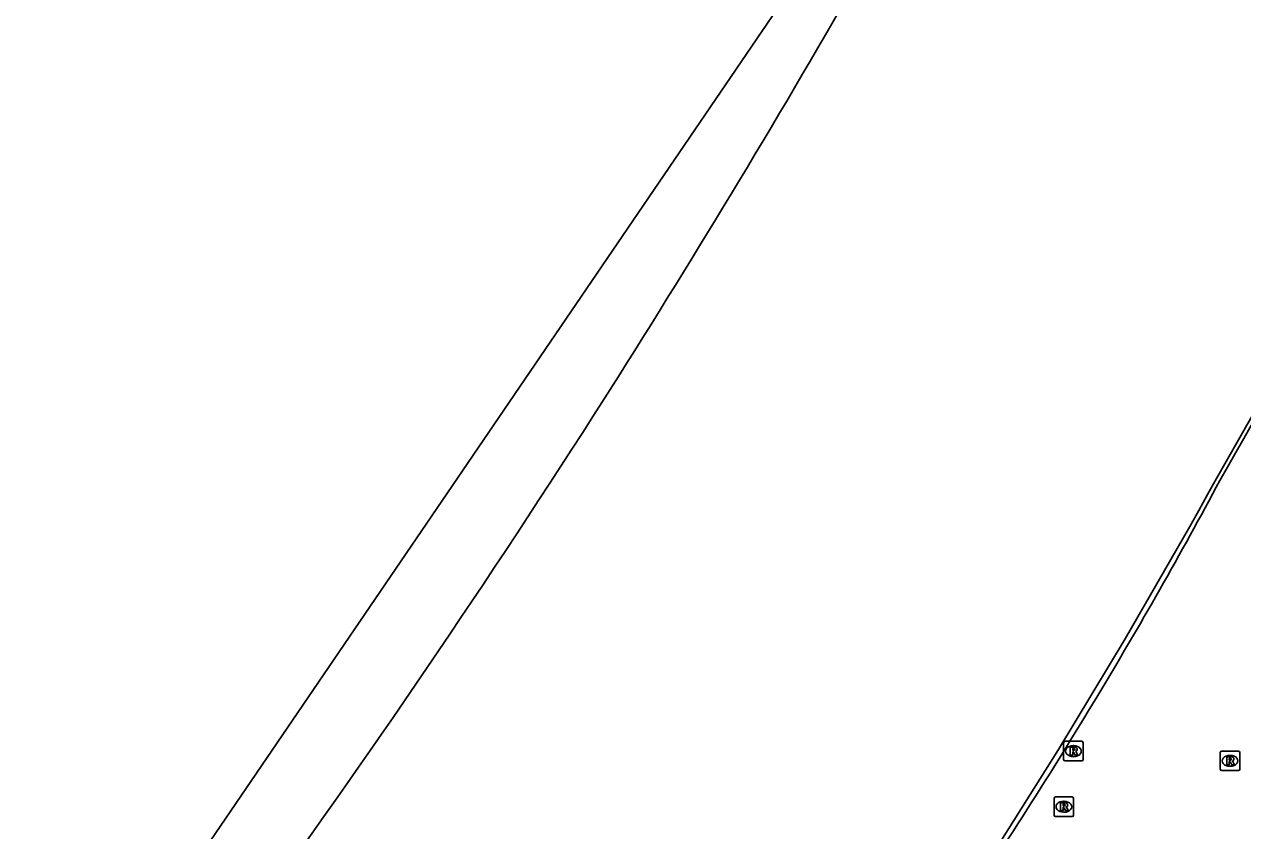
# Model space of a CAD drawing. Extents: x 155018 to 156648, y 383980 to 385733.
# Drawn here: x 155851.4 to 155913.7, y 384308.8 to 384350 of the extents above; entities that cross this region are included whole.
import ezdxf

# ---------------------------------------------------------------- set-up
doc = ezdxf.new("R2010")
doc.units = 0
for name, color, linetype in [('IMGEO_Lijnafwatering', 7, 'Continuous'), ('IMGEO_Pand', 7, 'Continuous'), ('IMGEO_Pand_overbouw', 7, 'Continuous'), ('IMGEO_Rijbaan_regionaal_gesloten', 7, 'Continuous'), ('IMGEO_Rioolput', 7, 'Continuous')]:
    doc.layers.add(name, color=color, linetype=linetype)

msp = doc.modelspace()

# ---------------------------------------------------------------- linework, layer by layer
at = {"layer": 'IMGEO_Lijnafwatering'}
for points in [[(155911.003, 384324.328), (155911.46, 384325.145), (155911.914, 384325.962), (155912.366, 384326.781), (155915.178, 384331.718), (155917.961, 384336.671), (155920.713, 384341.642)], [(155900.754, 384307.332), (155904.288, 384312.926), (155907.705, 384318.593), (155911.003, 384324.328)]]:
    msp.add_lwpolyline(points, dxfattribs=at)
at = {"layer": 'IMGEO_Pand'}
msp.add_lwpolyline([(155851.412, 384294.091), (155851.893, 384294.333), (155851.606, 384294.528), (155858.806, 384305.146), (155905.475, 384373.656), (155905.563, 384373.608)], dxfattribs=at)
at = {"layer": 'IMGEO_Pand_overbouw'}
msp.add_lwpolyline([(155905.563, 384373.608), (155905.475, 384373.656), (155858.806, 384305.146), (155851.606, 384294.528), (155851.893, 384294.333)], dxfattribs=at)
for centre, radius, start, end in [((155429.123, 384618.274), 535.589, 327.43736, 332.81818), ((155405.873, 384634.32), 563.823, 323.98586, 327.33472)]:
    msp.add_arc(centre, radius, start, end, dxfattribs=at)
at = {"layer": 'IMGEO_Rijbaan_regionaal_gesloten'}
for centre, radius, start, end in [((155099.17, 384793.397), 937.759, 330.152777, 331.667529), ((155692.908, 384444.182), 249.087, 328.92332, 331.85463), ((155696.866, 384441.594), 244.361, 325.78448, 328.96394)]:
    msp.add_arc(centre, radius, start, end, dxfattribs=at)
at = {"layer": 'IMGEO_Rioolput'}
for p, q in [((155904.552, 384312.422), (155904.552, 384313.274)), ((155904.627, 384313.348), (155905.479, 384313.348)), ((155905.04, 384313.128), (155905.065, 384313.128)), ((155905.553, 384313.274), (155905.553, 384312.422)), ((155905.063, 384312.568), (155905.038, 384312.568)), ((155912.56, 384311.925), (155912.56, 384312.777)), ((155912.635, 384312.851), (155913.487, 384312.851)), ((155913.048, 384312.631), (155913.073, 384312.631)), ((155913.561, 384312.777), (155913.561, 384311.925)), ((155905.479, 384312.348), (155904.627, 384312.348)), ((155913.071, 384312.071), (155913.046, 384312.071)), ((155913.487, 384311.851), (155912.635, 384311.851)), ((155904.061, 384309.579), (155904.061, 384310.431)), ((155904.136, 384310.505), (155904.988, 384310.505)), ((155904.549, 384310.285), (155904.574, 384310.285)), ((155905.062, 384310.431), (155905.062, 384309.579)), ((155904.988, 384309.505), (155904.136, 384309.505)), ((155904.572, 384309.725), (155904.547, 384309.725))]:
    msp.add_line(p, q, dxfattribs=at)
for points in [[(155904.552, 384312.422), (155904.552, 384313.274)], [(155904.627, 384313.348), (155905.479, 384313.348)], [(155905.553, 384313.274), (155905.553, 384312.422)], [(155905.141, 384313.046), (155904.889, 384313.048), (155904.889, 384312.648)], [(155904.889, 384312.648), (155905.013, 384312.648), (155905.013, 384312.81), (155905.024, 384312.81)], [(155905.067, 384312.967), (155905.013, 384312.967), (155905.013, 384312.886)], [(155905.013, 384312.886), (155905.065, 384312.886)], [(155905.071, 384312.781), (155905.142, 384312.648), (155905.282, 384312.648), (155905.217, 384312.774)], [(155912.56, 384311.925), (155912.56, 384312.777)], [(155912.635, 384312.851), (155913.487, 384312.851)], [(155913.149, 384312.549), (155912.897, 384312.551), (155912.897, 384312.151)], [(155913.561, 384312.777), (155913.561, 384311.925)], [(155905.479, 384312.348), (155904.627, 384312.348)], [(155912.897, 384312.151), (155913.021, 384312.151), (155913.021, 384312.313), (155913.032, 384312.313)], [(155913.075, 384312.47), (155913.021, 384312.47), (155913.021, 384312.389)], [(155913.021, 384312.389), (155913.073, 384312.389)], [(155913.079, 384312.284), (155913.15, 384312.151), (155913.29, 384312.151), (155913.225, 384312.277)], [(155913.487, 384311.851), (155912.635, 384311.851)], [(155904.061, 384309.579), (155904.061, 384310.431)], [(155904.136, 384310.505), (155904.988, 384310.505)], [(155904.65, 384310.203), (155904.398, 384310.205), (155904.398, 384309.805)], [(155904.576, 384310.124), (155904.522, 384310.124), (155904.522, 384310.043)], [(155904.522, 384310.043), (155904.574, 384310.043)], [(155905.062, 384310.431), (155905.062, 384309.579)], [(155904.988, 384309.505), (155904.136, 384309.505)], [(155904.398, 384309.805), (155904.522, 384309.805), (155904.522, 384309.967), (155904.533, 384309.967)], [(155904.58, 384309.938), (155904.651, 384309.805), (155904.791, 384309.805), (155904.726, 384309.931)]]:
    msp.add_lwpolyline(points, dxfattribs=at)
for centre, radius, start, end in [((155904.629, 384313.272), 0.0765, 91.55205, 178.44795), ((155904.629, 384313.272), 0.0765, 91.55205, 178.44795), ((155905.477, 384313.272), 0.0765, 1.55205, 88.44795), ((155905.477, 384313.272), 0.0765, 1.55205, 88.44795), ((155905.023, 384312.757), 0.0533, 26.02933, 88.69889), ((155905.049, 384313.075), 0.19, 274.7715, 282.96867), ((155905.073, 384312.871), 0.0964, 77.00612, 93.18647), ((155905.087, 384312.928), 0.0378, 276.66336, 79.67722), ((155905.14, 384312.936), 0.109, 350.36119, 89.41601), ((155905.138, 384312.936), 0.112, 277.58423, 350.98172), ((155905.122, 384312.721), 0.108, 29.51342, 73.79051), ((155912.637, 384312.775), 0.0765, 91.55205, 178.44795), ((155912.637, 384312.775), 0.0765, 91.55205, 178.44795), ((155913.148, 384312.439), 0.109, 350.36119, 89.41601), ((155913.485, 384312.775), 0.0765, 1.55205, 88.44795), ((155913.485, 384312.775), 0.0765, 1.55205, 88.44795), ((155904.629, 384312.424), 0.0765, 181.55205, 268.44795), ((155904.629, 384312.424), 0.0765, 181.55205, 268.44795), ((155905.477, 384312.424), 0.0765, 271.55205, 358.44795), ((155905.477, 384312.424), 0.0765, 271.55205, 358.44795), ((155912.637, 384311.927), 0.0765, 181.55205, 268.44795), ((155912.637, 384311.927), 0.0765, 181.55205, 268.44795), ((155913.031, 384312.26), 0.0533, 26.02933, 88.69889), ((155913.057, 384312.578), 0.19, 274.7715, 282.96867), ((155913.081, 384312.374), 0.0964, 77.00612, 93.18647), ((155913.095, 384312.431), 0.0378, 276.66336, 79.67722), ((155913.146, 384312.439), 0.112, 277.58423, 350.98172), ((155913.13, 384312.224), 0.108, 29.51342, 73.79051), ((155913.485, 384311.927), 0.0765, 271.55205, 358.44795), ((155913.485, 384311.927), 0.0765, 271.55205, 358.44795), ((155904.138, 384310.429), 0.0765, 91.55205, 178.44795), ((155904.138, 384310.429), 0.0765, 91.55205, 178.44795), ((155904.558, 384310.232), 0.19, 274.7715, 282.96867), ((155904.582, 384310.028), 0.0964, 77.00612, 93.18647), ((155904.596, 384310.085), 0.0378, 276.66336, 79.67722), ((155904.649, 384310.093), 0.109, 350.36119, 89.41601), ((155904.647, 384310.093), 0.112, 277.58423, 350.98172), ((155904.986, 384310.429), 0.0765, 1.55205, 88.44795), ((155904.986, 384310.429), 0.0765, 1.55205, 88.44795), ((155904.138, 384309.581), 0.0765, 181.55205, 268.44795), ((155904.138, 384309.581), 0.0765, 181.55205, 268.44795), ((155904.532, 384309.914), 0.0533, 26.02933, 88.69889), ((155904.631, 384309.878), 0.108, 29.51342, 73.79051), ((155904.986, 384309.581), 0.0765, 271.55205, 358.44795), ((155904.986, 384309.581), 0.0765, 271.55205, 358.44795)]:
    msp.add_arc(centre, radius, start, end, dxfattribs=at)
for centre, major_axis, ratio, start_param, end_param in [((155905.039, 384312.848), (-0.387, 0.002), 0.722429, 4.712389, 7.853982), ((155905.064, 384312.848), (-0.39, 0.002), 0.717154, 1.570796, 4.712389), ((155913.047, 384312.351), (-0.387, 0.002), 0.722429, 4.712389, 7.853982), ((155913.072, 384312.351), (-0.39, 0.002), 0.717154, 1.570796, 4.712389), ((155904.548, 384310.005), (-0.387, 0.002), 0.722429, 4.712389, 7.853982), ((155904.573, 384310.005), (-0.39, 0.002), 0.717154, 1.570796, 4.712389)]:
    msp.add_ellipse(centre, major_axis=major_axis, ratio=ratio, start_param=start_param, end_param=end_param, dxfattribs=at)

doc.saveas('drawing.dxf')
